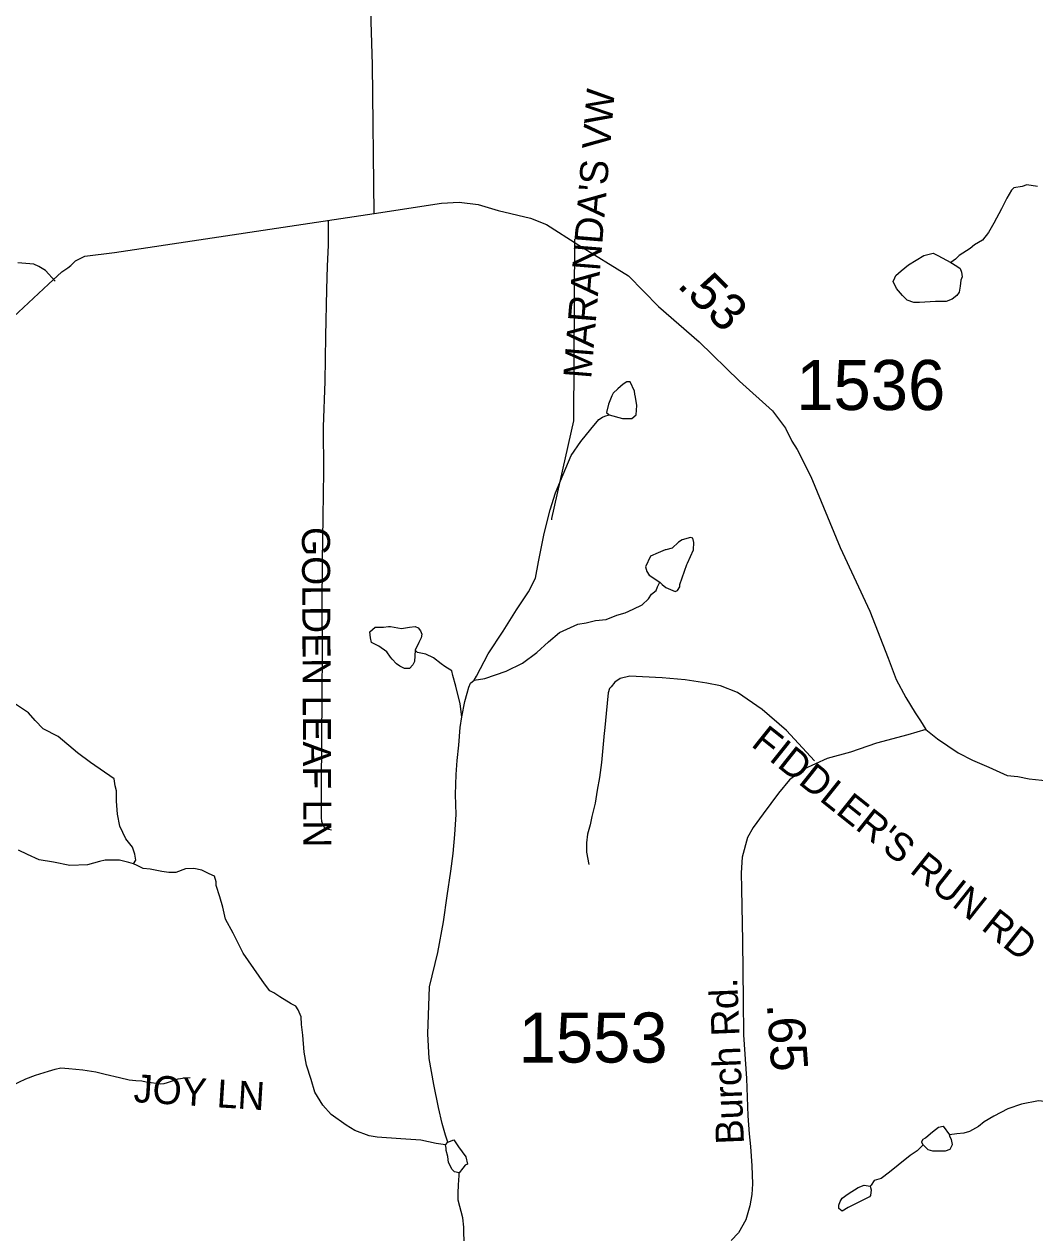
# Model space of a CAD drawing. Extents: x 1950930 to 2061844, y 904556 to 1017002.
# Drawn here: x 2022647 to 2026076, y 960832 to 964933 of the extents above; entities that cross this region are included whole.
import ezdxf

# ---------------------------------------------------------------- set-up
doc = ezdxf.new("R2010")
doc.units = 0
for name, color, linetype in [('Exist Hydrographic Misc Water Feature', 7, 'Continuous'), ('Exist Road Non-System Type 51', 7, 'Continuous'), ('Exist Road Non-System Type 51 Label', 7, 'Continuous'), ('Exist Road Primary US Structure Standard Bridge CELL', 7, 'Continuous'), ('Exist Road Secondary Type 51 Attributed', 7, 'Continuous'), ('Exist Road Secondary Type 51 Label', 7, 'Continuous'), ('Exist Road Secondary Type 51 Number Label', 7, 'Continuous')]:
    doc.layers.add(name, color=color, linetype=linetype)

msp = doc.modelspace()

# ---------------------------------------------------------------- linework, layer by layer
at = {"layer": 'Exist Hydrographic Misc Water Feature'}
for points in [[(2026084.5, 964382.3), (2026048.5, 964388.3), (2026032.7, 964382.1), (2026004.7, 964378.1), (2025996.6, 964370.1), (2025980.6, 964342.2), (2025962.8, 964306.1), (2025936.6, 964258.1), (2025918.8, 964226.3), (2025898.6, 964200.1), (2025870.7, 964184), (2025856.7, 964172.1), (2025818.8, 964148), (2025806.7, 964136.1), (2025790.7, 964123.9)], [(2025790.7, 964123.9), (2025810.8, 964112), (2025822.8, 964103.9), (2025826.8, 964092), (2025828.8, 964076.2), (2025824.9, 964064.2), (2025822.8, 964044.2), (2025818.8, 964023.9), (2025811, 964011.9), (2025795, 964000.1), (2025774.8, 963992), (2025750.9, 963992.2), (2025738.7, 963992.1), (2025684.8, 963988), (2025664.8, 963988.1), (2025643, 963996.1), (2025626.9, 964011.8), (2025606.7, 964035.9), (2025594.8, 964060.1), (2025600.9, 964072.1), (2025604.7, 964079.9), (2025622.7, 964095.9), (2025646.8, 964116.1), (2025698.7, 964148.2), (2025730.6, 964156), (2025746.9, 964148.1), (2025790.7, 964123.9)], [(2024631.1, 963607.1), (2024677.1, 963595.4), (2024693.2, 963595.4), (2024708.9, 963595.4), (2024723, 963607.2), (2024724.9, 963639.3), (2024720.9, 963667.3), (2024719.2, 963677.2), (2024717.1, 963687.4), (2024703, 963719.2), (2024691.2, 963719.4), (2024679.2, 963711.2), (2024661.1, 963695.5), (2024645.1, 963681.4), (2024640.9, 963671.3), (2024629.2, 963643.3), (2024623, 963615.2), (2024631.1, 963607.1)], [(2024173.6, 962706.9), (2024181.5, 962720.9), (2024221.4, 962796.8), (2024271.6, 962872.9), (2024317.4, 962945.2), (2024357.4, 963007), (2024381.3, 963053.1), (2024391.3, 963109), (2024411.4, 963205.1), (2024431.1, 963285.1), (2024449.4, 963343.1), (2024475.3, 963405.3), (2024503.2, 963469.3), (2024535, 963517.2), (2024569, 963559.2), (2024596.9, 963591.1), (2024608.9, 963599.4), (2024617.2, 963603.2), (2024631.1, 963607.1)], [(2024803.4, 963039.4), (2024811.4, 963031.4), (2024823.4, 963021.3), (2024855.6, 963007.5), (2024863.5, 963011.3), (2024871.3, 963023.3), (2024871.5, 963031.5), (2024895.5, 963099.6), (2024897.3, 963103.5), (2024917.2, 963149.3), (2024919.4, 963173.6), (2024915.5, 963189.4), (2024907.3, 963191.5), (2024879.2, 963183.6), (2024867.2, 963175.3), (2024845.5, 963155.4), (2024823.4, 963149.3), (2024821.4, 963149.3), (2024797.3, 963139.3), (2024771.4, 963127.4), (2024755.2, 963091.3), (2024759.5, 963075.5), (2024767.5, 963063.5), (2024803.4, 963039.4)], [(2024173.6, 962706.9), (2024209.5, 962713.1), (2024245.6, 962725.1), (2024281.6, 962737.2), (2024337.6, 962764.9), (2024385.6, 962801), (2024425.4, 962837.2), (2024463.5, 962869.3), (2024525.4, 962897.2), (2024553.4, 962901.2), (2024585.4, 962909.1), (2024621.6, 962913.3), (2024657.3, 962927.3), (2024685.4, 962935.2), (2024713.5, 962947.4), (2024743.4, 962963.2), (2024765.5, 962983.5), (2024775.3, 962999.3), (2024791.3, 963011.5), (2024795.5, 963023.2), (2024803.4, 963039.4)], [(2023973.6, 962808.9), (2023971.5, 962770.9), (2023965.7, 962758.8), (2023953.6, 962746.9), (2023937.5, 962746.9), (2023921.6, 962754.8), (2023909.6, 962762.9), (2023895.5, 962778.7), (2023889.4, 962784.7), (2023877.6, 962802.7), (2023849.5, 962822.6), (2023825.5, 962834.6), (2023821.5, 962850.8), (2023819.3, 962870.8), (2023837.4, 962886.9), (2023865.6, 962886.9), (2023883.4, 962888.8), (2023889.6, 962888.7), (2023927.5, 962882.7), (2023953.6, 962886.7), (2023973.6, 962888.9), (2023983.4, 962884.8), (2023991.4, 962874.8), (2023995.4, 962862.9), (2023993.5, 962850.8), (2023985.6, 962834.9), (2023973.6, 962808.9)], [(2024131.7, 962582.8), (2024125.7, 962626.9), (2024111.5, 962686.9), (2024101.4, 962722.9), (2024097.5, 962739), (2024073.5, 962753), (2024061.6, 962762.7), (2024035.4, 962783), (2024009.4, 962795), (2023981.6, 962800.8), (2023973.6, 962808.9)], [(2024131.7, 962582.8), (2024141.6, 962635.1), (2024149.8, 962662.8), (2024155.7, 962683), (2024161.6, 962697), (2024173.6, 962706.9)], [(2023018, 962084.1), (2023025.8, 962096), (2023022, 962116.1), (2023014, 962140.3), (2022991.9, 962168.3), (2022971.8, 962212), (2022963.8, 962252.2), (2022959.8, 962296.3), (2022959.9, 962332), (2022955.9, 962348.2), (2022951.8, 962372.3), (2022871.6, 962428.1), (2022827.6, 962460.2), (2022761.5, 962516), (2022711.5, 962542), (2022683.5, 962570.1), (2022661.8, 962595.8), (2022617.8, 962626), (2022601.5, 962633.9), (2022589.5, 962642)], [(2024084.7, 961138.8), (2024076.6, 961162.9), (2024064.7, 961202.9), (2024052.7, 961256.9), (2024036.6, 961334.7), (2024020.3, 961422.7), (2024016.5, 961506.8), (2024022.1, 961666.8), (2024050.1, 961782.7), (2024070, 961886.7), (2024082, 961974.7), (2024093.9, 962058.8), (2024102.1, 962119), (2024108, 962182.9), (2024112, 962250.7), (2024109.8, 962319), (2024111.9, 962386.9), (2024115.8, 962434.8), (2024121.8, 962486.8), (2024125.7, 962546.8), (2024131.7, 962582.8)], [(2023018, 962084.1), (2023002.1, 962088.3), (2022970.1, 962096.2), (2022921.8, 962096.2), (2022902, 962092), (2022862.1, 962080.1), (2022802, 962078), (2022745.8, 962090), (2022698, 962097.9), (2022658, 962115.8), (2022627.8, 962129.9)], [(2024076.6, 961130.8), (2024044.6, 961134.7), (2023992.6, 961146.6), (2023924.5, 961150.6), (2023844.5, 961156.6), (2023816.7, 961160.8), (2023768.5, 961178.5), (2023738.7, 961196.5), (2023688.6, 961232.7), (2023660.3, 961264.4), (2023632.4, 961308.6), (2023620.5, 961352.5), (2023604.4, 961400.5), (2023596.5, 961444.6), (2023592.4, 961502.4), (2023588.2, 961538.6), (2023586.2, 961564.6), (2023576.2, 961588.4), (2023568.2, 961600.4), (2023552.3, 961608.6), (2023514.4, 961632.4), (2023494.3, 961646.6), (2023480.3, 961652.4), (2023462.1, 961676.4), (2023390.1, 961780.3), (2023356.1, 961848.3), (2023330.2, 961896.4), (2023320.2, 961936.4), (2023310.1, 961972.3), (2023298.1, 962010.3), (2023298, 962022.5), (2023291.9, 962042.3), (2023274, 962050.2), (2023249.9, 962062.2), (2023221.8, 962068.3), (2023193.9, 962066.3), (2023161.8, 962054.2), (2023137.9, 962054.3), (2023114, 962058.1), (2023074.1, 962066.2), (2023049.9, 962068.3), (2023030.1, 962078.2), (2023018, 962084.1)], [(2026484.7, 961192.4), (2026452.5, 961206.2), (2026372.7, 961234.1), (2026298.6, 961254.4), (2026234.7, 961260.3), (2026156.5, 961272.1), (2026088.4, 961280), (2026030.4, 961268.1), (2025984.5, 961252), (2025936.7, 961228.1), (2025904.5, 961208), (2025884.5, 961192.1), (2025854.6, 961175.9), (2025834.8, 961169.8), (2025810.8, 961168), (2025786.7, 961163.9)], [(2025696.8, 961129.7), (2025692.7, 961137.9), (2025692.8, 961141.9), (2025696.5, 961149.7), (2025704.5, 961153.8), (2025714.5, 961161.8), (2025728.5, 961174), (2025748.6, 961189.9), (2025764.7, 961193.9), (2025786.7, 961163.9)], [(2025696.8, 961129.7), (2025712.5, 961113.9), (2025728.5, 961110), (2025752.8, 961109.8), (2025772.8, 961109.7), (2025788.7, 961115.9), (2025796.6, 961131.9), (2025792.6, 961148), (2025788.5, 961156), (2025786.7, 961163.9)], [(2024076.6, 961130.8), (2024084.7, 961138.8)], [(2024122.6, 961035), (2024106.6, 961038.9), (2024098.5, 961046.9), (2024086.6, 961070.8), (2024084.7, 961090.9), (2024078.5, 961110.7), (2024078.7, 961118.9), (2024076.6, 961130.8)], [(2024084.7, 961138.8), (2024104.5, 961146.9), (2024120.4, 961123), (2024144.7, 961089), (2024150.7, 961064.9), (2024142.8, 961060.8), (2024134.7, 961050.8), (2024122.6, 961035)], [(2025696.8, 961129.7), (2025676.7, 961109.7), (2025652.7, 961093.8), (2025612.7, 961061.8), (2025582.6, 961037.8), (2025554.6, 961015.8), (2025530.9, 961009.7), (2025520.7, 960993.8), (2025516.7, 960989.6)], [(2024134.9, 960646.8), (2024138.8, 960664.8), (2024146.9, 960705), (2024142.8, 960760.8), (2024138.9, 960826.9), (2024138.8, 960850.8), (2024134.8, 960882.8), (2024118.7, 960942.8), (2024118.9, 960966.8), (2024120.7, 960995), (2024122.7, 961026.7), (2024122.6, 961035)], [(2025516.7, 960989.6), (2025520.7, 960977.7), (2025518.6, 960957.8), (2025514.6, 960953.6), (2025462.9, 960927.8), (2025442.6, 960917.7), (2025422.7, 960905.6), (2025410.7, 960913.7), (2025410.6, 960925.6), (2025414.8, 960937.6), (2025422.6, 960949.6), (2025442.6, 960963.6), (2025476.9, 960985.5), (2025496.7, 960993.7), (2025516.7, 960989.6)]]:
    msp.add_lwpolyline(points, dxfattribs=at)
at = {"layer": 'Exist Road Non-System Type 51'}
for points in [[(2023678.6, 964266.7), (2023678.1, 964183.6), (2023674.6, 964111.6), (2023672.6, 964033.1), (2023669.5, 963874.7), (2023666.8, 963720.2), (2023661.5, 963566.7), (2023662.2, 963415.2), (2023660.5, 963261.7), (2023657.4, 963110.6), (2023656.6, 962958.6), (2023657.4, 962806.6), (2023657.1, 962654.6), (2023655.9, 962502.1), (2023654.6, 962349.6), (2023654.4, 962239.5), (2023655.4, 962228.1), (2023658.4, 962218.2), (2023664.2, 962208.4), (2023669.2, 962203.9), (2023689.4, 962199.5)], [(2024514.1, 964204), (2024510, 963586.9), (2024435.9, 963255.2), (2024435.9, 963251.2)], [(2022751.8, 964061.4), (2022719.6, 964097.2), (2022696.1, 964110.5), (2022679.8, 964118.3), (2022625.1, 964123)], [(2025327.8, 962433.2), (2025232.8, 962535.9), (2025151.2, 962607.3), (2025067.1, 962665.2), (2025008.9, 962687.4), (2024963.1, 962696.8), (2024889.8, 962708.2), (2024811, 962715), (2024744.4, 962718.4), (2024701.6, 962721.1), (2024669.2, 962713), (2024651.1, 962700.2), (2024638, 962684.7)], [(2024638, 962684.7), (2024632.9, 962678.6), (2024628.1, 962663.8), (2024624.9, 962628.8), (2024615.4, 962535.2), (2024614.4, 962527.4), (2024605, 962427.4), (2024599.1, 962376.2), (2024590.4, 962333.7), (2024584.5, 962289.8), (2024572.9, 962244.4), (2024567, 962216.6), (2024558.1, 962184.4), (2024555.2, 962155.1), (2024555.2, 962122.9), (2024562.6, 962081.9)], [(2022604.9, 961331.4), (2022652.1, 961354.4), (2022684.8, 961366.5), (2022729.4, 961379.8), (2022751.6, 961387.4), (2022770.6, 961391.2), (2022797.8, 961389.4), (2022845.2, 961384.6), (2022889.5, 961377.5), (2022921.6, 961370.1), (2022970.5, 961358.9), (2023003.4, 961350.8), (2023025.5, 961348.3), (2023046.2, 961347.2), (2023060.4, 961343.7), (2023094.9, 961339.5), (2023110.4, 961337.4), (2023121.6, 961338.1), (2023133.5, 961341.6), (2023150.5, 961347.2), (2023169.5, 961354.2), (2023192, 961357.8), (2023210.2, 961358.5)]]:
    msp.add_lwpolyline(points, dxfattribs=at)
at = {"layer": 'Exist Road Secondary Type 51 Attributed'}
for points in [[(2023834.7, 964290.8), (2023828.6, 964794.9), (2023810.3, 965385)], [(2023834.7, 964290.8), (2024062.9, 964325.1), (2024122.8, 964329), (2024186.9, 964321.1), (2024254.9, 964301.1), (2024365, 964275.2), (2024418.9, 964253.2), (2024528.9, 964183.3), (2024697, 964079.4), (2024799.1, 963975.5), (2024937.2, 963855.4), (2025073.3, 963721.5), (2025185.3, 963621.5), (2025229.4, 963561.6), (2025251.3, 963517.5), (2025269.3, 963489.6), (2025315.4, 963397.6), (2025415.7, 963157.6), (2025515.8, 962941.7), (2025577.9, 962781.7), (2025605.9, 962709.7), (2025638, 962647.9), (2025669.9, 962595.8), (2025687.6, 962569.5), (2025706, 962539.8)], [(2020100, 961688.4), (2020150.1, 961728.5), (2020272.1, 961824.6), (2020631.9, 962106.9), (2020791.9, 962249), (2020979.6, 962426.9), (2021153.7, 962593.2), (2021507.4, 962919.3), (2021861.4, 963241.7), (2022381.1, 963732), (2022610.9, 963940.1), (2022728.8, 964050.3), (2022774.9, 964092.1), (2022794.8, 964106.1), (2022804.8, 964114.3), (2022820.9, 964130.2), (2022852.9, 964146.3), (2022952.9, 964158.3), (2023834.7, 964290.8)], [(2025706, 962539.8), (2025645.2, 962521.4), (2025538.2, 962493.5), (2025450.2, 962463.2), (2025371.1, 962441.7), (2025291.9, 962405.5), (2025244, 962368.3), (2025205.9, 962323.3), (2025153.6, 962253.4), (2025120.1, 962207.5), (2025100.8, 962173.1), (2025082.3, 962106.6), (2025079.3, 962053.8), (2025080.8, 961999.5), (2025084.2, 961821), (2025085.7, 961621), (2025087.6, 961503.6), (2025097.9, 961355.4), (2025101.8, 961228.2), (2025106.2, 961167.1), (2025111.1, 961125), (2025116, 961058.5), (2025117.5, 960998.3), (2025115.5, 960961.2), (2025108.7, 960923), (2025095, 960876.1), (2025070.5, 960832), (2025045.1, 960805.6)], [(2025706, 962539.8), (2025746.1, 962507.8), (2025816.1, 962459.9), (2025864, 962435.9), (2025920.2, 962411.9), (2025982.2, 962384), (2026018.1, 962379.9), (2026056.2, 962372.1), (2026100.1, 962368), (2026232.1, 962356), (2026748.2, 962314.3), (2027990.4, 962183.1), (2028070.5, 962177.2), (2028308.5, 962161.2), (2028618.9, 962142.8)]]:
    msp.add_lwpolyline(points, dxfattribs=at)

# ---------------------------------------------------------------- texts
at = {"layer": 'Exist Road Non-System Type 51 Label'}
for s, rotation, p in [("  MARANDA'S VW", 85.3076, (2024564.6, 963657.4)), ('  GOLDEN LEAF LN', 270.2776, (2023588.7, 963297.1)), ("  FIDDLER'S RUN RD", 321.4483, (2025054.5, 962529.5)), ('  JOY LN', 356.4237, (2022946, 961279.9))]:
    msp.add_text(s, height=95, rotation=rotation, dxfattribs=at).set_placement(p)
at = {"layer": 'Exist Road Primary US Structure Standard Bridge CELL'}
for s, rotation, p in [('.53', 315.4666, (2024858.8, 964044.4)), ('.65', 274.1153, (2025166.3, 961607.6))]:
    msp.add_text(s, height=125, rotation=rotation, dxfattribs=at).set_placement(p)
at = {"layer": 'Exist Road Secondary Type 51 Label'}
msp.add_text('Burch Rd.', height=95, rotation=92.3515, dxfattribs=at).set_placement((2025089.2, 961133.7))
at = {"layer": 'Exist Road Secondary Type 51 Number Label'}
for s, p in [('1536', (2025266.2, 963623.7)), ('1553', (2024324.2, 961409.3))]:
    msp.add_text(s, height=170, dxfattribs=at).set_placement(p)

doc.saveas('drawing.dxf')
